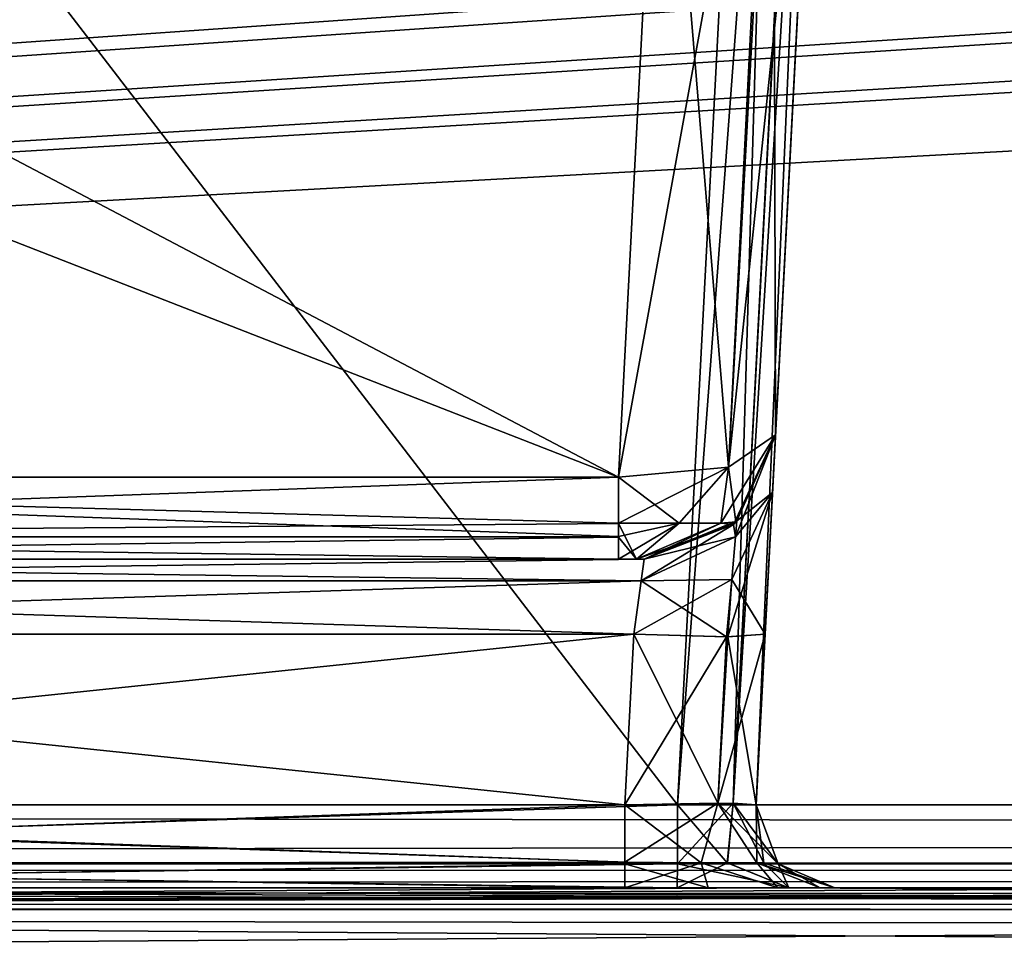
# Model space of a CAD drawing. Header units: inches. Extents: x -9.7 to 9.7, y -2.4 to 4.3.
# Tile 304 of 656: x -4.406 to -4.031, y -1.624 to -1.275. Entities that reach past the tile are written whole.
import ezdxf

# ---------------------------------------------------------------- set-up
doc = ezdxf.new("R2010")
doc.units = ezdxf.units.IN
doc.header["$LTSCALE"] = 101.851852
doc.header["$MEASUREMENT"] = 0
for name, color, linetype in [('1574', 7, 'CONTINUOUS'), ('1575', 7, 'CONTINUOUS'), ('1576', 7, 'CONTINUOUS'), ('1577', 7, 'CONTINUOUS'), ('1583', 7, 'CONTINUOUS'), ('1584', 7, 'CONTINUOUS'), ('1585', 7, 'CONTINUOUS'), ('166', 7, 'CONTINUOUS'), ('175', 7, 'CONTINUOUS'), ('1832', 7, 'CONTINUOUS'), ('1833', 7, 'CONTINUOUS'), ('1834', 7, 'CONTINUOUS'), ('1835', 7, 'CONTINUOUS'), ('1839', 7, 'CONTINUOUS'), ('1840', 7, 'CONTINUOUS'), ('200', 7, 'CONTINUOUS'), ('230', 7, 'CONTINUOUS'), ('231', 7, 'CONTINUOUS'), ('3858', 7, 'CONTINUOUS'), ('3863', 7, 'CONTINUOUS'), ('467', 7, 'CONTINUOUS'), ('5727', 7, 'CONTINUOUS'), ('7050', 7, 'CONTINUOUS'), ('7051', 7, 'CONTINUOUS'), ('7052', 7, 'CONTINUOUS'), ('7055', 7, 'CONTINUOUS'), ('7056', 7, 'CONTINUOUS'), ('7057', 7, 'CONTINUOUS'), ('7058', 7, 'CONTINUOUS'), ('7059', 7, 'CONTINUOUS'), ('7061', 7, 'CONTINUOUS'), ('7064', 7, 'CONTINUOUS'), ('7336', 7, 'CONTINUOUS'), ('7427', 7, 'CONTINUOUS'), ('7432', 7, 'CONTINUOUS'), ('7433', 7, 'CONTINUOUS'), ('7434', 7, 'CONTINUOUS'), ('7437', 7, 'CONTINUOUS'), ('7438', 7, 'CONTINUOUS'), ('8196', 7, 'CONTINUOUS'), ('8197', 7, 'CONTINUOUS'), ('8198', 7, 'CONTINUOUS'), ('8199', 7, 'CONTINUOUS'), ('8200', 7, 'CONTINUOUS'), ('8203', 7, 'CONTINUOUS'), ('8204', 7, 'CONTINUOUS'), ('8205', 7, 'CONTINUOUS'), ('8370', 7, 'CONTINUOUS'), ('8384', 7, 'CONTINUOUS'), ('9479', 7, 'CONTINUOUS')]:
    doc.layers.add(name, color=color, linetype=linetype)

msp = doc.modelspace()

# ---------------------------------------------------------------- linework, layer by layer
at = {"layer": '1574', "linetype": 'Continuous'}
for points in [[(-4.12536, -1.57343, 4.39629), (-4.0615, -0.355, 2.83901), (-4.09881, -1.06699, 3.71209), (-4.12536, -1.57343, 4.39629)], [(-4.0615, -0.355, 2.83901), (-4.12536, -1.57343, 4.39629), (-4.07634, -0.6382, 4.4453), (-4.0615, -0.355, 2.83901)], [(-4.11913, -1.45461, 4.17158), (-4.12536, -1.57343, 4.39629), (-4.09881, -1.06699, 3.71209), (-4.11913, -1.45461, 4.17158)], [(-4.11798, -1.43262, 4.11652), (-4.11913, -1.45461, 4.17158), (-4.09881, -1.06699, 3.71209), (-4.11798, -1.43262, 4.11652)], [(-4.10143, -1.11695, 3.75259), (-4.11798, -1.43262, 4.11652), (-4.09881, -1.06699, 3.71209), (-4.10143, -1.11695, 3.75259)], [(-4.11798, -1.43262, 3.88012), (-4.11798, -1.43262, 4.11652), (-4.10143, -1.11695, 3.75259), (-4.11798, -1.43262, 3.88012)], [(-4.12195, -1.50847, 4.19638), (-4.12536, -1.57343, 4.39629), (-4.11913, -1.45461, 4.17158), (-4.12195, -1.50847, 4.19638)], [(-4.12536, -1.57343, 4.19979), (-4.12536, -1.57343, 4.39629), (-4.12195, -1.50847, 4.19638), (-4.12536, -1.57343, 4.19979)]]:
    msp.add_3dface(points, dxfattribs=at)
at = {"layer": '1575', "linetype": 'Continuous'}
for points in [[(-4.12536, -1.57343, 4.39629), (-4.12536, -1.57343, 4.19979), (-4.11697, -1.59584, 4.19979), (-4.12536, -1.57343, 4.39629)], [(-4.12536, -1.57343, 4.39629), (-4.11697, -1.59584, 4.19979), (-4.11693, -1.59589, 4.39629), (-4.12536, -1.57343, 4.39629)], [(-4.11697, -1.59584, 4.19979), (-4.0954, -1.605, 4.19979), (-4.11693, -1.59589, 4.39629), (-4.11697, -1.59584, 4.19979)], [(-4.0954, -1.605, 4.19979), (-4.0954, -1.605, 4.39628), (-4.11693, -1.59589, 4.39629), (-4.0954, -1.605, 4.19979)]]:
    msp.add_3dface(points, dxfattribs=at)
at = {"layer": '1576', "linetype": 'Continuous'}
for points in [[(-4.17529, -1.57343, 4.14986), (-4.1463, -1.59547, 4.14958), (-4.13996, -1.57278, 4.16442), (-4.17529, -1.57343, 4.14986)], [(-4.17529, -1.59589, 4.14143), (-4.1463, -1.59547, 4.14958), (-4.17529, -1.57343, 4.14986), (-4.17529, -1.59589, 4.14143)], [(-4.1463, -1.59547, 4.14958), (-4.12509, -1.59547, 4.17079), (-4.13996, -1.57278, 4.16442), (-4.1463, -1.59547, 4.14958)], [(-4.11697, -1.59584, 4.19979), (-4.12536, -1.57343, 4.19979), (-4.13996, -1.57278, 4.16442), (-4.11697, -1.59584, 4.19979)], [(-4.12509, -1.59547, 4.17079), (-4.11697, -1.59584, 4.19979), (-4.13996, -1.57278, 4.16442), (-4.12509, -1.59547, 4.17079)], [(-4.1753, -1.605, 4.1199), (-4.14366, -1.605, 4.12642), (-4.17529, -1.59589, 4.14143), (-4.1753, -1.605, 4.1199)], [(-4.17529, -1.59589, 4.14143), (-4.14366, -1.605, 4.12642), (-4.1463, -1.59547, 4.14958), (-4.17529, -1.59589, 4.14143)], [(-4.14366, -1.605, 4.12642), (-4.11715, -1.605, 4.14496), (-4.1463, -1.59547, 4.14958), (-4.14366, -1.605, 4.12642)], [(-4.1463, -1.59547, 4.14958), (-4.11715, -1.605, 4.14496), (-4.12509, -1.59547, 4.17079), (-4.1463, -1.59547, 4.14958)], [(-4.11715, -1.605, 4.14496), (-4.10103, -1.605, 4.17032), (-4.12509, -1.59547, 4.17079), (-4.11715, -1.605, 4.14496)], [(-4.10103, -1.605, 4.17032), (-4.0954, -1.605, 4.19979), (-4.12509, -1.59547, 4.17079), (-4.10103, -1.605, 4.17032)], [(-4.0954, -1.605, 4.19979), (-4.11697, -1.59584, 4.19979), (-4.12509, -1.59547, 4.17079), (-4.0954, -1.605, 4.19979)]]:
    msp.add_3dface(points, dxfattribs=at)
at = {"layer": '1577', "linetype": 'Continuous'}
for points in [[(-4.85752, -1.605, 4.14496), (-4.11715, -1.605, 4.14496), (-4.82867, -1.605, 4.12635), (-4.85752, -1.605, 4.14496)], [(-4.11715, -1.605, 4.14496), (-4.7952, -1.605, 4.1199), (-4.82867, -1.605, 4.12635), (-4.11715, -1.605, 4.14496)], [(-4.11715, -1.605, 4.14496), (-4.1753, -1.605, 4.1199), (-4.7952, -1.605, 4.1199), (-4.11715, -1.605, 4.14496)], [(-4.11715, -1.605, 4.14496), (-4.14366, -1.605, 4.12642), (-4.1753, -1.605, 4.1199), (-4.11715, -1.605, 4.14496)]]:
    msp.add_3dface(points, dxfattribs=at)
at = {"layer": '1583', "linetype": 'Continuous'}
for points in [[(-4.82519, -1.59589, 4.43467), (-4.82519, -1.57343, 4.42625), (-4.15531, -1.59584, 4.43463), (-4.82519, -1.59589, 4.43467)], [(-4.15531, -1.59584, 4.43463), (-4.82519, -1.57343, 4.42625), (-4.15531, -1.57343, 4.42625), (-4.15531, -1.59584, 4.43463)], [(-4.15533, -1.605, 4.45621), (-4.82519, -1.59589, 4.43467), (-4.15531, -1.59584, 4.43463), (-4.15533, -1.605, 4.45621)], [(-4.15533, -1.605, 4.45621), (-4.82517, -1.605, 4.45621), (-4.82519, -1.59589, 4.43467), (-4.15533, -1.605, 4.45621)]]:
    msp.add_3dface(points, dxfattribs=at)
at = {"layer": '1584', "linetype": 'Continuous'}
for points in [[(-4.1363, -1.59547, 4.42919), (-4.15531, -1.59584, 4.43463), (-4.13407, -1.57279, 4.41749), (-4.1363, -1.59547, 4.42919)], [(-4.15531, -1.59584, 4.43463), (-4.15531, -1.57343, 4.42625), (-4.13407, -1.57279, 4.41749), (-4.15531, -1.59584, 4.43463)], [(-4.12241, -1.59547, 4.41529), (-4.1363, -1.59547, 4.42919), (-4.13407, -1.57279, 4.41749), (-4.12241, -1.59547, 4.41529)], [(-4.12536, -1.57343, 4.39629), (-4.12241, -1.59547, 4.41529), (-4.13407, -1.57279, 4.41749), (-4.12536, -1.57343, 4.39629)], [(-4.12536, -1.57343, 4.39629), (-4.11693, -1.59589, 4.39629), (-4.12241, -1.59547, 4.41529), (-4.12536, -1.57343, 4.39629)], [(-4.11295, -1.605, 4.43868), (-4.15533, -1.605, 4.45621), (-4.1363, -1.59547, 4.42919), (-4.11295, -1.605, 4.43868)], [(-4.15533, -1.605, 4.45621), (-4.15531, -1.59584, 4.43463), (-4.1363, -1.59547, 4.42919), (-4.15533, -1.605, 4.45621)], [(-4.11295, -1.605, 4.43868), (-4.1363, -1.59547, 4.42919), (-4.12241, -1.59547, 4.41529), (-4.11295, -1.605, 4.43868)], [(-4.11693, -1.59589, 4.39629), (-4.11295, -1.605, 4.43868), (-4.12241, -1.59547, 4.41529), (-4.11693, -1.59589, 4.39629)], [(-4.0954, -1.605, 4.39628), (-4.11295, -1.605, 4.43868), (-4.11693, -1.59589, 4.39629), (-4.0954, -1.605, 4.39628)]]:
    msp.add_3dface(points, dxfattribs=at)
at = {"layer": '1585', "linetype": 'Continuous'}
for points in [[(-4.08517, -0.63882, 4.46648), (-4.15531, -1.57343, 4.42625), (-4.1063, -0.63817, 4.47526), (-4.08517, -0.63882, 4.46648)], [(-4.13407, -1.57279, 4.41749), (-4.15531, -1.57343, 4.42625), (-4.08517, -0.63882, 4.46648), (-4.13407, -1.57279, 4.41749)], [(-4.07634, -0.6382, 4.4453), (-4.12536, -1.57343, 4.39629), (-4.13407, -1.57279, 4.41749), (-4.07634, -0.6382, 4.4453)], [(-4.07634, -0.6382, 4.4453), (-4.13407, -1.57279, 4.41749), (-4.08517, -0.63882, 4.46648), (-4.07634, -0.6382, 4.4453)]]:
    msp.add_3dface(points, dxfattribs=at)
at = {"layer": '166', "linetype": 'Continuous'}
for points in [[(8.075, -1.605, 4.09849), (-8.075, -1.605, 4.09849), (8.075, -1.605, -4.09849), (8.075, -1.605, 4.09849)], [(8.075, -1.605, -4.09849), (-8.075, -1.605, 4.09849), (-8.075, -1.605, -4.09849), (8.075, -1.605, -4.09849)]]:
    msp.add_3dface(points, dxfattribs=at)
at = {"layer": '175', "linetype": 'Continuous'}
for points in [[(8.57824, -1.605, 4.59779), (-8.57822, -1.605, 4.59779), (5.96565, -1.605, 4.58254), (8.57824, -1.605, 4.59779)], [(5.96565, -1.605, 4.58254), (-8.57822, -1.605, 4.59779), (1.96565, -1.605, 4.58254), (5.96565, -1.605, 4.58254)], [(1.96565, -1.605, 4.58254), (-8.57822, -1.605, 4.59779), (-1.98604, -1.605, 4.58467), (1.96565, -1.605, 4.58254)], [(-1.98604, -1.605, 4.58467), (-8.57822, -1.605, 4.59779), (-5.98604, -1.605, 4.58467), (-1.98604, -1.605, 4.58467)], [(-8.57821, -1.605, -4.59779), (8.57824, -1.605, -4.59779), (-5.96565, -1.605, -4.58254), (-8.57821, -1.605, -4.59779)], [(-2.09812, -1.605, 4.5635), (-1.98604, -1.605, 4.58467), (-5.98604, -1.605, 4.58467), (-2.09812, -1.605, 4.5635)], [(-2.18687, -1.605, 4.49132), (-2.09812, -1.605, 4.5635), (-5.98604, -1.605, 4.58467), (-2.18687, -1.605, 4.49132)], [(-2.31452, -1.605, 4.45621), (-2.18687, -1.605, 4.49132), (-5.98604, -1.605, 4.58467), (-2.31452, -1.605, 4.45621)], [(-2.82517, -1.605, 4.45621), (-2.31452, -1.605, 4.45621), (-5.98604, -1.605, 4.58467), (-2.82517, -1.605, 4.45621)], [(-3.17483, -1.605, 4.45621), (-2.82517, -1.605, 4.45621), (-5.98604, -1.605, 4.58467), (-3.17483, -1.605, 4.45621)], [(-3.84467, -1.605, 4.45621), (-3.17483, -1.605, 4.45621), (-5.98604, -1.605, 4.58467), (-3.84467, -1.605, 4.45621)], [(-3.88708, -1.605, 4.43865), (-3.84467, -1.605, 4.45621), (-5.98604, -1.605, 4.58467), (-3.88708, -1.605, 4.43865)], [(-4.15533, -1.605, 4.45621), (-3.88708, -1.605, 4.43865), (-5.98604, -1.605, 4.58467), (-4.15533, -1.605, 4.45621)], [(-4.82517, -1.605, 4.45621), (-4.15533, -1.605, 4.45621), (-5.98604, -1.605, 4.58467), (-4.82517, -1.605, 4.45621)], [(-5.96565, -1.605, -4.58254), (8.57824, -1.605, -4.59779), (-1.96565, -1.605, -4.58254), (-5.96565, -1.605, -4.58254)], [(-5.86027, -1.605, -4.53864), (-5.96565, -1.605, -4.58254), (-1.96565, -1.605, -4.58254), (-5.86027, -1.605, -4.53864)], [(-5.68548, -1.605, -4.45621), (-5.86027, -1.605, -4.53864), (-1.96565, -1.605, -4.58254), (-5.68548, -1.605, -4.45621)], [(-5.17483, -1.605, -4.45621), (-5.68548, -1.605, -4.45621), (-1.96565, -1.605, -4.58254), (-5.17483, -1.605, -4.45621)], [(-4.82517, -1.605, -4.45621), (-5.17483, -1.605, -4.45621), (-1.96565, -1.605, -4.58254), (-4.82517, -1.605, -4.45621)], [(-4.15533, -1.605, -4.45621), (-4.82517, -1.605, -4.45621), (-1.96565, -1.605, -4.58254), (-4.15533, -1.605, -4.45621)], [(-4.11292, -1.605, -4.43865), (-4.15533, -1.605, -4.45621), (-1.96565, -1.605, -4.58254), (-4.11292, -1.605, -4.43865)], [(-3.9046, -1.605, 4.39627), (-3.88708, -1.605, 4.43865), (-4.15533, -1.605, 4.45621), (-3.9046, -1.605, 4.39627)], [(-4.11295, -1.605, 4.43868), (-3.9046, -1.605, 4.39627), (-4.15533, -1.605, 4.45621), (-4.11295, -1.605, 4.43868)], [(-4.11715, -1.605, -4.14496), (-4.10103, -1.605, -4.17031), (-3.9046, -1.605, -4.39628), (-4.11715, -1.605, -4.14496)], [(-3.88285, -1.605, -4.14496), (-4.11715, -1.605, -4.14496), (-3.89897, -1.605, -4.17032), (-3.88285, -1.605, -4.14496)], [(-3.89897, -1.605, -4.17032), (-4.11715, -1.605, -4.14496), (-3.9046, -1.605, -4.19979), (-3.89897, -1.605, -4.17032)], [(-3.9046, -1.605, -4.19979), (-4.11715, -1.605, -4.14496), (-3.9046, -1.605, -4.39628), (-3.9046, -1.605, -4.19979)], [(-4.11715, -1.605, 4.14496), (-3.88285, -1.605, 4.14496), (-4.10103, -1.605, 4.17032), (-4.11715, -1.605, 4.14496)], [(-3.9046, -1.605, 4.1998), (-3.9046, -1.605, 4.39627), (-4.11295, -1.605, 4.43868), (-3.9046, -1.605, 4.1998)], [(-4.0954, -1.605, 4.39628), (-3.9046, -1.605, 4.1998), (-4.11295, -1.605, 4.43868), (-4.0954, -1.605, 4.39628)], [(-4.0954, -1.605, -4.39627), (-4.11292, -1.605, -4.43865), (-3.84467, -1.605, -4.45621), (-4.0954, -1.605, -4.39627)], [(-3.84467, -1.605, -4.45621), (-4.11292, -1.605, -4.43865), (-1.96565, -1.605, -4.58254), (-3.84467, -1.605, -4.45621)], [(-4.10103, -1.605, -4.17031), (-4.0954, -1.605, -4.1998), (-3.9046, -1.605, -4.39628), (-4.10103, -1.605, -4.17031)], [(-4.10103, -1.605, 4.17032), (-3.88285, -1.605, 4.14496), (-4.0954, -1.605, 4.19979), (-4.10103, -1.605, 4.17032)], [(-4.0954, -1.605, -4.1998), (-4.0954, -1.605, -4.39627), (-3.88705, -1.605, -4.43868), (-4.0954, -1.605, -4.1998)], [(-3.88705, -1.605, -4.43868), (-4.0954, -1.605, -4.39627), (-3.84467, -1.605, -4.45621), (-3.88705, -1.605, -4.43868)], [(-3.9046, -1.605, -4.39628), (-4.0954, -1.605, -4.1998), (-3.88705, -1.605, -4.43868), (-3.9046, -1.605, -4.39628)], [(-3.89897, -1.605, 4.17031), (-3.9046, -1.605, 4.1998), (-4.0954, -1.605, 4.39628), (-3.89897, -1.605, 4.17031)], [(-3.88285, -1.605, 4.14496), (-3.89897, -1.605, 4.17031), (-4.0954, -1.605, 4.39628), (-3.88285, -1.605, 4.14496)], [(-4.0954, -1.605, 4.19979), (-3.88285, -1.605, 4.14496), (-4.0954, -1.605, 4.39628), (-4.0954, -1.605, 4.19979)]]:
    msp.add_3dface(points, dxfattribs=at)
at = {"layer": '1832', "linetype": 'Continuous'}
for points in [[(-4.12536, -1.57343, -4.19979), (-4.12195, -1.50846, -4.19638), (-4.0615, -0.355, -4.51799), (-4.12536, -1.57343, -4.19979)], [(-4.07634, -0.6382, -4.4453), (-4.12536, -1.57343, -4.19979), (-4.0615, -0.355, -4.51799), (-4.07634, -0.6382, -4.4453)], [(-4.0615, -0.355, -4.51799), (-4.12195, -1.50846, -4.19638), (-4.11913, -1.45461, -4.17158), (-4.0615, -0.355, -4.51799)], [(-4.11798, -1.43262, -4.11652), (-4.0615, -0.355, -4.51799), (-4.11913, -1.45461, -4.17158), (-4.11798, -1.43262, -4.11652)], [(-4.10143, -1.11695, -3.75259), (-4.0615, -0.355, -4.51799), (-4.11798, -1.43262, -3.88012), (-4.10143, -1.11695, -3.75259)], [(-4.11798, -1.43262, -3.88012), (-4.0615, -0.355, -4.51799), (-4.11798, -1.43262, -4.11652), (-4.11798, -1.43262, -3.88012)], [(-4.12536, -1.57343, -4.39629), (-4.12536, -1.57343, -4.19979), (-4.07634, -0.6382, -4.4453), (-4.12536, -1.57343, -4.39629)]]:
    msp.add_3dface(points, dxfattribs=at)
at = {"layer": '1833', "linetype": 'Continuous'}
for points in [[(-4.17188, -1.50843, -4.14645), (-4.13666, -1.50951, -4.16109), (-4.17529, -1.57343, -4.14986), (-4.17188, -1.50843, -4.14645)], [(-4.17529, -1.57343, -4.14986), (-4.13666, -1.50951, -4.16109), (-4.13992, -1.57278, -4.16446), (-4.17529, -1.57343, -4.14986)], [(-4.12195, -1.50846, -4.19638), (-4.12536, -1.57343, -4.19979), (-4.13992, -1.57278, -4.16446), (-4.12195, -1.50846, -4.19638)], [(-4.13666, -1.50951, -4.16109), (-4.12195, -1.50846, -4.19638), (-4.13992, -1.57278, -4.16446), (-4.13666, -1.50951, -4.16109)]]:
    msp.add_3dface(points, dxfattribs=at)
at = {"layer": '1834', "linetype": 'Continuous'}
for points in [[(-4.11798, -1.43262, -4.11652), (-4.11913, -1.45461, -4.17158), (-4.13263, -1.46543, -4.11649), (-4.11798, -1.43262, -4.11652)], [(-4.11913, -1.45461, -4.17158), (-4.12195, -1.50846, -4.19638), (-4.13461, -1.48772, -4.15515), (-4.11913, -1.45461, -4.17158)], [(-4.11913, -1.45461, -4.17158), (-4.13461, -1.48772, -4.15515), (-4.13314, -1.47145, -4.13892), (-4.11913, -1.45461, -4.17158)], [(-4.11913, -1.45461, -4.17158), (-4.13314, -1.47145, -4.13892), (-4.13263, -1.46543, -4.11649), (-4.11913, -1.45461, -4.17158)], [(-4.13263, -1.46543, -4.11649), (-4.13314, -1.47145, -4.13892), (-4.16791, -1.48, -4.11649), (-4.13263, -1.46543, -4.11649)], [(-4.13314, -1.47145, -4.13892), (-4.13461, -1.48772, -4.15515), (-4.16906, -1.48821, -4.13711), (-4.13314, -1.47145, -4.13892)], [(-4.16791, -1.48, -4.11649), (-4.13314, -1.47145, -4.13892), (-4.16906, -1.48821, -4.13711), (-4.16791, -1.48, -4.11649)], [(-4.13666, -1.50951, -4.16109), (-4.17188, -1.50843, -4.14645), (-4.16906, -1.48821, -4.13711), (-4.13666, -1.50951, -4.16109)], [(-4.13461, -1.48772, -4.15515), (-4.13666, -1.50951, -4.16109), (-4.16906, -1.48821, -4.13711), (-4.13461, -1.48772, -4.15515)], [(-4.12195, -1.50846, -4.19638), (-4.13666, -1.50951, -4.16109), (-4.13461, -1.48772, -4.15515), (-4.12195, -1.50846, -4.19638)]]:
    msp.add_3dface(points, dxfattribs=at)
at = {"layer": '1835', "linetype": 'Continuous'}
for points in [[(-4.16791, -1.48, -4.11649), (-4.16906, -1.48821, -4.13711), (-4.8031, -1.48, -4.11649), (-4.16791, -1.48, -4.11649)], [(-4.8031, -1.48, -4.11649), (-4.16906, -1.48821, -4.13711), (-4.80181, -1.4882, -4.1371), (-4.8031, -1.48, -4.11649)], [(-4.16906, -1.48821, -4.13711), (-4.17188, -1.50843, -4.14645), (-4.80181, -1.4882, -4.1371), (-4.16906, -1.48821, -4.13711)], [(-4.80181, -1.4882, -4.1371), (-4.17188, -1.50843, -4.14645), (-4.79863, -1.50843, -4.14645), (-4.80181, -1.4882, -4.1371)]]:
    msp.add_3dface(points, dxfattribs=at)
at = {"layer": '1839', "linetype": 'Continuous'}
for points in [[(-4.11715, -1.605, -4.14496), (-4.85755, -1.605, -4.14497), (-4.14365, -1.605, -4.12643), (-4.11715, -1.605, -4.14496)], [(-4.85755, -1.605, -4.14497), (-4.79517, -1.605, -4.1199), (-4.1753, -1.605, -4.1199), (-4.85755, -1.605, -4.14497)], [(-4.14365, -1.605, -4.12643), (-4.85755, -1.605, -4.14497), (-4.1753, -1.605, -4.1199), (-4.14365, -1.605, -4.12643)]]:
    msp.add_3dface(points, dxfattribs=at)
at = {"layer": '1840', "linetype": 'Continuous'}
for points in [[(-5.58789, -1.605, -4.14496), (-5.14248, -1.605, -4.14496), (-2.5761, -1.61322, -4.1656), (-5.58789, -1.605, -4.14496)], [(-5.58789, -1.61326, -4.16563), (-5.58789, -1.605, -4.14496), (-2.5761, -1.61322, -4.1656), (-5.58789, -1.61326, -4.16563)], [(-5.14248, -1.605, -4.14496), (-4.85755, -1.605, -4.14497), (-2.5761, -1.61322, -4.1656), (-5.14248, -1.605, -4.14496)], [(-4.85755, -1.605, -4.14497), (-4.11715, -1.605, -4.14496), (-2.5761, -1.61322, -4.1656), (-4.85755, -1.605, -4.14497)], [(-4.11715, -1.605, -4.14496), (-3.88285, -1.605, -4.14496), (-2.5761, -1.61322, -4.1656), (-4.11715, -1.605, -4.14496)], [(-2.5761, -1.63343, -4.17492), (-5.58789, -1.61326, -4.16563), (-2.5761, -1.61322, -4.1656), (-2.5761, -1.63343, -4.17492)], [(-5.58789, -1.63343, -4.17492), (-5.58789, -1.61326, -4.16563), (-2.5761, -1.63343, -4.17492), (-5.58789, -1.63343, -4.17492)]]:
    msp.add_3dface(points, dxfattribs=at)
at = {"layer": '200', "linetype": 'Continuous'}
for points in [[(8.57837, -1.59603, 4.61919), (8.57837, -1.57343, 4.62775), (-8.57837, -1.59542, 4.61977), (8.57837, -1.59603, 4.61919)], [(-8.57837, -1.59542, 4.61977), (8.57837, -1.57343, 4.62775), (-8.57837, -1.57343, 4.62775), (-8.57837, -1.59542, 4.61977)], [(-8.57822, -1.605, 4.59779), (8.57837, -1.59603, 4.61919), (-8.57837, -1.59542, 4.61977), (-8.57822, -1.605, 4.59779)], [(-8.57822, -1.605, 4.59779), (8.57824, -1.605, 4.59779), (8.57837, -1.59603, 4.61919), (-8.57822, -1.605, 4.59779)]]:
    msp.add_3dface(points, dxfattribs=at)
at = {"layer": '230', "linetype": 'Continuous'}
for points in [[(-8.57837, -1.59603, -4.61919), (-8.57837, -1.57343, -4.62775), (8.57837, -1.59542, -4.61977), (-8.57837, -1.59603, -4.61919)], [(8.57837, -1.59542, -4.61977), (-8.57837, -1.57343, -4.62775), (8.57837, -1.57343, -4.62775), (8.57837, -1.59542, -4.61977)], [(8.57824, -1.605, -4.59779), (-8.57837, -1.59603, -4.61919), (8.57837, -1.59542, -4.61977), (8.57824, -1.605, -4.59779)], [(8.57824, -1.605, -4.59779), (-8.57821, -1.605, -4.59779), (-8.57837, -1.59603, -4.61919), (8.57824, -1.605, -4.59779)]]:
    msp.add_3dface(points, dxfattribs=at)
at = {"layer": '231', "linetype": 'Continuous'}
for points in [[(-1.89693, -0.63817, -4.57874), (-8.57837, -1.57343, -4.62775), (-1.93722, -0.62134, -4.57786), (-1.89693, -0.63817, -4.57874)], [(-1.93722, -0.62134, -4.57786), (-8.57837, -1.57343, -4.62775), (-2.10307, -0.63817, -4.57874), (-1.93722, -0.62134, -4.57786)], [(-2.87743, -0.63817, -4.57874), (-8.57837, -1.57343, -4.62775), (-2.91772, -0.62134, -4.57786), (-2.87743, -0.63817, -4.57874)], [(-2.91772, -0.62134, -4.57786), (-8.57837, -1.57343, -4.62775), (-3.12257, -0.63817, -4.57874), (-2.91772, -0.62134, -4.57786)], [(-3.89693, -0.63817, -4.57874), (-8.57837, -1.57343, -4.62775), (-3.93717, -0.62139, -4.57786), (-3.89693, -0.63817, -4.57874)], [(-3.93717, -0.62139, -4.57786), (-8.57837, -1.57343, -4.62775), (-4.10307, -0.63817, -4.57874), (-3.93717, -0.62139, -4.57786)], [(8.57837, -1.57343, -4.62775), (-8.57837, -1.57343, -4.62775), (8.52935, -0.63817, -4.57874), (8.57837, -1.57343, -4.62775)], [(5.89693, -0.63817, -4.57874), (-8.57837, -1.57343, -4.62775), (5.12257, -0.63817, -4.57874), (5.89693, -0.63817, -4.57874)], [(-8.57837, -1.57343, -4.62775), (5.89693, -0.63817, -4.57874), (6.10307, -0.63817, -4.57874), (-8.57837, -1.57343, -4.62775)], [(5.12257, -0.63817, -4.57874), (-8.57837, -1.57343, -4.62775), (4.87743, -0.63817, -4.57874), (5.12257, -0.63817, -4.57874)], [(4.87743, -0.63817, -4.57874), (-8.57837, -1.57343, -4.62775), (4.10307, -0.63817, -4.57874), (4.87743, -0.63817, -4.57874)], [(4.10307, -0.63817, -4.57874), (-8.57837, -1.57343, -4.62775), (3.89693, -0.63817, -4.57874), (4.10307, -0.63817, -4.57874)], [(3.89693, -0.63817, -4.57874), (-8.57837, -1.57343, -4.62775), (3.12257, -0.63817, -4.57874), (3.89693, -0.63817, -4.57874)], [(3.12257, -0.63817, -4.57874), (-8.57837, -1.57343, -4.62775), (2.87743, -0.63817, -4.57874), (3.12257, -0.63817, -4.57874)], [(2.87743, -0.63817, -4.57874), (-8.57837, -1.57343, -4.62775), (2.10307, -0.63817, -4.57874), (2.87743, -0.63817, -4.57874)], [(2.10307, -0.63817, -4.57874), (-8.57837, -1.57343, -4.62775), (1.89693, -0.63817, -4.57874), (2.10307, -0.63817, -4.57874)], [(1.89693, -0.63817, -4.57874), (-8.57837, -1.57343, -4.62775), (-1.89693, -0.63817, -4.57874), (1.89693, -0.63817, -4.57874)], [(-2.10307, -0.63817, -4.57874), (-8.57837, -1.57343, -4.62775), (-2.87743, -0.63817, -4.57874), (-2.10307, -0.63817, -4.57874)], [(-3.12257, -0.63817, -4.57874), (-8.57837, -1.57343, -4.62775), (-3.89693, -0.63817, -4.57874), (-3.12257, -0.63817, -4.57874)], [(-4.10307, -0.63817, -4.57874), (-8.57837, -1.57343, -4.62775), (-4.87743, -0.63817, -4.57874), (-4.10307, -0.63817, -4.57874)], [(8.52935, -0.63817, -4.57874), (-8.57837, -1.57343, -4.62775), (7.12257, -0.63817, -4.57874), (8.52935, -0.63817, -4.57874)], [(7.12257, -0.63817, -4.57874), (-8.57837, -1.57343, -4.62775), (6.87743, -0.63817, -4.57874), (7.12257, -0.63817, -4.57874)], [(6.87743, -0.63817, -4.57874), (-8.57837, -1.57343, -4.62775), (6.10307, -0.63817, -4.57874), (6.87743, -0.63817, -4.57874)]]:
    msp.add_3dface(points, dxfattribs=at)
at = {"layer": '3858', "linetype": 'Continuous'}
for points in [[(-8.075, -1.605, 4.09849), (8.075, -1.605, 4.09849), (8.075, -1.61324, 4.07784), (-8.075, -1.605, 4.09849)], [(-8.075, -1.605, 4.09849), (8.075, -1.61324, 4.07784), (-8.075, -1.61324, 4.07784), (-8.075, -1.605, 4.09849)], [(8.075, -1.63343, 4.06853), (-8.075, -1.63343, 4.06853), (-8.075, -1.61324, 4.07784), (8.075, -1.63343, 4.06853)], [(8.075, -1.61324, 4.07784), (8.075, -1.63343, 4.06853), (-8.075, -1.61324, 4.07784), (8.075, -1.61324, 4.07784)]]:
    msp.add_3dface(points, dxfattribs=at)
at = {"layer": '3863', "linetype": 'Continuous'}
for points in [[(8.075, -1.605, -4.09849), (-8.075, -1.605, -4.09849), (-8.075, -1.61324, -4.07784), (8.075, -1.605, -4.09849)], [(8.075, -1.61324, -4.07784), (8.075, -1.605, -4.09849), (-8.075, -1.61324, -4.07784), (8.075, -1.61324, -4.07784)], [(-8.075, -1.63343, -4.06853), (8.075, -1.63343, -4.06853), (8.075, -1.61324, -4.07784), (-8.075, -1.63343, -4.06853)], [(-8.075, -1.63343, -4.06853), (8.075, -1.61324, -4.07784), (-8.075, -1.61324, -4.07784), (-8.075, -1.63343, -4.06853)]]:
    msp.add_3dface(points, dxfattribs=at)
at = {"layer": '467', "linetype": 'Continuous'}
for points in [[(-8.57837, -1.57343, 4.62775), (8.57837, -1.57343, 4.62775), (-8.52935, -0.63817, 4.57874), (-8.57837, -1.57343, 4.62775)], [(-8.52935, -0.63817, 4.57874), (8.57837, -1.57343, 4.62775), (-7.12257, -0.63817, 4.57874), (-8.52935, -0.63817, 4.57874)], [(-7.12257, -0.63817, 4.57874), (8.57837, -1.57343, 4.62775), (-6.87743, -0.63817, 4.57874), (-7.12257, -0.63817, 4.57874)], [(-6.87743, -0.63817, 4.57874), (8.57837, -1.57343, 4.62775), (-6.10307, -0.63817, 4.57874), (-6.87743, -0.63817, 4.57874)], [(-6.10307, -0.63817, 4.57874), (8.57837, -1.57343, 4.62775), (-5.89693, -0.63817, 4.57874), (-6.10307, -0.63817, 4.57874)], [(-5.89693, -0.63817, 4.57874), (8.57837, -1.57343, 4.62775), (-5.12257, -0.63817, 4.57874), (-5.89693, -0.63817, 4.57874)], [(-5.12257, -0.63817, 4.57874), (8.57837, -1.57343, 4.62775), (-4.87743, -0.63817, 4.57874), (-5.12257, -0.63817, 4.57874)], [(-4.87743, -0.63817, 4.57874), (8.57837, -1.57343, 4.62775), (-4.10307, -0.63817, 4.57874), (-4.87743, -0.63817, 4.57874)], [(8.57837, -1.57343, 4.62775), (-3.89693, -0.63817, 4.57874), (-4.10307, -0.63817, 4.57874), (8.57837, -1.57343, 4.62775)]]:
    msp.add_3dface(points, dxfattribs=at)
at = {"layer": '5727', "linetype": 'Continuous'}
for points in [[(-2.85752, -1.605, 4.14496), (-3.14248, -1.605, 4.14496), (-5.58789, -1.61295, 4.1653), (-2.85752, -1.605, 4.14496)], [(-2.85752, -1.605, 4.14496), (-5.58789, -1.61295, 4.1653), (-2.57611, -1.605, 4.14496), (-2.85752, -1.605, 4.14496)], [(-3.14248, -1.605, 4.14496), (-3.88285, -1.605, 4.14496), (-5.58789, -1.61295, 4.1653), (-3.14248, -1.605, 4.14496)], [(-3.88285, -1.605, 4.14496), (-4.11715, -1.605, 4.14496), (-5.58789, -1.61295, 4.1653), (-3.88285, -1.605, 4.14496)], [(-4.11715, -1.605, 4.14496), (-4.85752, -1.605, 4.14496), (-5.58789, -1.61295, 4.1653), (-4.11715, -1.605, 4.14496)], [(-2.57611, -1.605, 4.14496), (-5.58789, -1.61295, 4.1653), (-2.5761, -1.61326, 4.16563), (-2.57611, -1.605, 4.14496)], [(-5.58789, -1.61295, 4.1653), (-5.58789, -1.63343, 4.17492), (-2.5761, -1.61326, 4.16563), (-5.58789, -1.61295, 4.1653)], [(-2.5761, -1.61326, 4.16563), (-5.58789, -1.63343, 4.17492), (-2.5761, -1.63343, 4.17492), (-2.5761, -1.61326, 4.16563)]]:
    msp.add_3dface(points, dxfattribs=at)
at = {"layer": '7050', "linetype": 'Continuous'}
for points in [[(-4.11798, -1.43262, 3.88012), (-4.10143, -1.11695, 3.75259), (-4.11873, -1.13152, 3.71424), (-4.11798, -1.43262, 3.88012)], [(-4.11873, -1.13152, 3.71424), (-4.16135, -1.13627, 3.69695), (-4.13583, -1.44496, 3.84014), (-4.11873, -1.13152, 3.71424)], [(-4.11798, -1.43262, 3.88012), (-4.11873, -1.13152, 3.71424), (-4.13583, -1.44496, 3.84014), (-4.11798, -1.43262, 3.88012)], [(-4.13583, -1.44496, 3.84014), (-4.16135, -1.13627, 3.69695), (-4.17772, -1.44873, 3.82319), (-4.13583, -1.44496, 3.84014)]]:
    msp.add_3dface(points, dxfattribs=at)
at = {"layer": '7051', "linetype": 'Continuous'}
for points in [[(-4.11798, -1.43262, 3.88012), (-4.13583, -1.44496, 3.84014), (-4.13301, -1.46581, 3.88012), (-4.11798, -1.43262, 3.88012)], [(-4.13583, -1.44496, 3.84014), (-4.17772, -1.44873, 3.82319), (-4.15464, -1.46627, 3.84172), (-4.13583, -1.44496, 3.84014)], [(-4.13583, -1.44496, 3.84014), (-4.15464, -1.46627, 3.84172), (-4.13884, -1.46627, 3.85865), (-4.13583, -1.44496, 3.84014)], [(-4.13583, -1.44496, 3.84014), (-4.13884, -1.46627, 3.85865), (-4.13301, -1.46581, 3.88012), (-4.13583, -1.44496, 3.84014)], [(-4.17772, -1.44873, 3.82319), (-4.17772, -1.4664, 3.83527), (-4.15464, -1.46627, 3.84172), (-4.17772, -1.44873, 3.82319)], [(-4.15464, -1.46627, 3.84172), (-4.17772, -1.4664, 3.83527), (-4.1709, -1.48, 3.87251), (-4.15464, -1.46627, 3.84172)], [(-4.17772, -1.4664, 3.83527), (-4.17772, -1.47162, 3.84184), (-4.1709, -1.48, 3.87251), (-4.17772, -1.4664, 3.83527)], [(-4.13884, -1.46627, 3.85865), (-4.15464, -1.46627, 3.84172), (-4.1709, -1.48, 3.87251), (-4.13884, -1.46627, 3.85865)], [(-4.16791, -1.48, 3.88012), (-4.13884, -1.46627, 3.85865), (-4.1709, -1.48, 3.87251), (-4.16791, -1.48, 3.88012)], [(-4.13301, -1.46581, 3.88012), (-4.13884, -1.46627, 3.85865), (-4.16791, -1.48, 3.88012), (-4.13301, -1.46581, 3.88012)], [(-4.17772, -1.47162, 3.84184), (-4.17772, -1.48, 3.86955), (-4.1709, -1.48, 3.87251), (-4.17772, -1.47162, 3.84184)]]:
    msp.add_3dface(points, dxfattribs=at)
at = {"layer": '7052', "linetype": 'Continuous'}
for points in [[(-4.17772, -1.48, 3.86955), (-4.8031, -1.48, 3.86955), (-4.16791, -1.48, 4.11649), (-4.17772, -1.48, 3.86955)], [(-4.16791, -1.48, 4.11649), (-4.8031, -1.48, 3.86955), (-4.8031, -1.48, 4.11649), (-4.16791, -1.48, 4.11649)], [(-4.1709, -1.48, 3.87251), (-4.17772, -1.48, 3.86955), (-4.16791, -1.48, 4.11649), (-4.1709, -1.48, 3.87251)], [(-4.16791, -1.48, 3.88012), (-4.1709, -1.48, 3.87251), (-4.16791, -1.48, 4.11649), (-4.16791, -1.48, 3.88012)]]:
    msp.add_3dface(points, dxfattribs=at)
at = {"layer": '7055', "linetype": 'Continuous'}
for points in [[(-4.16791, -1.48, 4.11649), (-4.8031, -1.48, 4.11649), (-4.80181, -1.4882, 4.1371), (-4.16791, -1.48, 4.11649)], [(-4.16791, -1.48, 4.11649), (-4.80181, -1.4882, 4.1371), (-4.16906, -1.48821, 4.13711), (-4.16791, -1.48, 4.11649)], [(-4.80181, -1.4882, 4.1371), (-4.79863, -1.50843, 4.14645), (-4.16906, -1.48821, 4.13711), (-4.80181, -1.4882, 4.1371)], [(-4.16906, -1.48821, 4.13711), (-4.79863, -1.50843, 4.14645), (-4.17188, -1.50843, 4.14645), (-4.16906, -1.48821, 4.13711)]]:
    msp.add_3dface(points, dxfattribs=at)
at = {"layer": '7056', "linetype": 'Continuous'}
for points in [[(-4.11798, -1.43262, 4.11652), (-4.13398, -1.46673, 4.11649), (-4.13314, -1.47144, 4.1389), (-4.11798, -1.43262, 4.11652)], [(-4.11913, -1.45461, 4.17158), (-4.11798, -1.43262, 4.11652), (-4.13314, -1.47144, 4.1389), (-4.11913, -1.45461, 4.17158)], [(-4.12195, -1.50847, 4.19638), (-4.11913, -1.45461, 4.17158), (-4.1361, -1.50951, 4.16165), (-4.12195, -1.50847, 4.19638)], [(-4.11913, -1.45461, 4.17158), (-4.13461, -1.48771, 4.15514), (-4.1361, -1.50951, 4.16165), (-4.11913, -1.45461, 4.17158)], [(-4.11913, -1.45461, 4.17158), (-4.13314, -1.47144, 4.1389), (-4.13461, -1.48771, 4.15514), (-4.11913, -1.45461, 4.17158)], [(-4.16791, -1.48, 4.11649), (-4.16906, -1.48821, 4.13711), (-4.13398, -1.46673, 4.11649), (-4.16791, -1.48, 4.11649)], [(-4.13398, -1.46673, 4.11649), (-4.16906, -1.48821, 4.13711), (-4.13314, -1.47144, 4.1389), (-4.13398, -1.46673, 4.11649)], [(-4.13314, -1.47144, 4.1389), (-4.16906, -1.48821, 4.13711), (-4.13461, -1.48771, 4.15514), (-4.13314, -1.47144, 4.1389)], [(-4.16906, -1.48821, 4.13711), (-4.17188, -1.50843, 4.14645), (-4.13461, -1.48771, 4.15514), (-4.16906, -1.48821, 4.13711)], [(-4.13461, -1.48771, 4.15514), (-4.17188, -1.50843, 4.14645), (-4.1361, -1.50951, 4.16165), (-4.13461, -1.48771, 4.15514)]]:
    msp.add_3dface(points, dxfattribs=at)
at = {"layer": '7057', "linetype": 'Continuous'}
for points in [[(-4.11798, -1.43262, 4.11652), (-4.13301, -1.46581, 3.88012), (-4.13398, -1.46673, 4.11649), (-4.11798, -1.43262, 4.11652)], [(-4.11798, -1.43262, 4.11652), (-4.11798, -1.43262, 3.88012), (-4.13301, -1.46581, 3.88012), (-4.11798, -1.43262, 4.11652)], [(-4.13301, -1.46581, 3.88012), (-4.16791, -1.48, 3.88012), (-4.13398, -1.46673, 4.11649), (-4.13301, -1.46581, 3.88012)], [(-4.16791, -1.48, 3.88012), (-4.16791, -1.48, 4.11649), (-4.13398, -1.46673, 4.11649), (-4.16791, -1.48, 3.88012)]]:
    msp.add_3dface(points, dxfattribs=at)
at = {"layer": '7058', "linetype": 'Continuous'}
for points in [[(-4.17529, -1.57343, 4.14986), (-4.13996, -1.57278, 4.16442), (-4.17188, -1.50843, 4.14645), (-4.17529, -1.57343, 4.14986)], [(-4.17188, -1.50843, 4.14645), (-4.13996, -1.57278, 4.16442), (-4.1361, -1.50951, 4.16165), (-4.17188, -1.50843, 4.14645)], [(-4.13996, -1.57278, 4.16442), (-4.12536, -1.57343, 4.19979), (-4.1361, -1.50951, 4.16165), (-4.13996, -1.57278, 4.16442)], [(-4.12536, -1.57343, 4.19979), (-4.12195, -1.50847, 4.19638), (-4.1361, -1.50951, 4.16165), (-4.12536, -1.57343, 4.19979)]]:
    msp.add_3dface(points, dxfattribs=at)
at = {"layer": '7059', "linetype": 'Continuous'}
for points in [[(-4.79523, -1.57343, 4.14986), (-4.17529, -1.57343, 4.14986), (-4.79863, -1.50843, 4.14645), (-4.79523, -1.57343, 4.14986)], [(-4.79863, -1.50843, 4.14645), (-4.17529, -1.57343, 4.14986), (-4.17188, -1.50843, 4.14645), (-4.79863, -1.50843, 4.14645)]]:
    msp.add_3dface(points, dxfattribs=at)
at = {"layer": '7061', "linetype": 'Continuous'}
for points in [[(-4.17529, -1.59589, 4.14143), (-4.17529, -1.57343, 4.14986), (-4.79523, -1.59526, 4.14202), (-4.17529, -1.59589, 4.14143)], [(-4.17529, -1.57343, 4.14986), (-4.79523, -1.57343, 4.14986), (-4.79523, -1.59526, 4.14202), (-4.17529, -1.57343, 4.14986)], [(-4.7952, -1.605, 4.1199), (-4.17529, -1.59589, 4.14143), (-4.79523, -1.59526, 4.14202), (-4.7952, -1.605, 4.1199)], [(-4.1753, -1.605, 4.1199), (-4.17529, -1.59589, 4.14143), (-4.7952, -1.605, 4.1199), (-4.1753, -1.605, 4.1199)]]:
    msp.add_3dface(points, dxfattribs=at)
at = {"layer": '7064', "linetype": 'Continuous'}
for points in [[(-4.78924, -1.21007, 3.72676), (-4.17772, -1.44873, 3.82319), (-4.77139, -1.13627, 3.69695), (-4.78924, -1.21007, 3.72676)], [(-4.17772, -1.44873, 3.82319), (-4.16135, -1.13627, 3.69695), (-4.77139, -1.13627, 3.69695), (-4.17772, -1.44873, 3.82319)], [(-4.80278, -1.44873, 3.82319), (-4.17772, -1.44873, 3.82319), (-4.78924, -1.21007, 3.72676), (-4.80278, -1.44873, 3.82319)]]:
    msp.add_3dface(points, dxfattribs=at)
at = {"layer": '7336', "linetype": 'Continuous'}
for points in [[(-4.17772, -1.4664, 3.83527), (-4.17772, -1.44873, 3.82319), (-4.80294, -1.47145, 3.84158), (-4.17772, -1.4664, 3.83527)], [(-4.17772, -1.44873, 3.82319), (-4.80278, -1.44873, 3.82319), (-4.80294, -1.47145, 3.84158), (-4.17772, -1.44873, 3.82319)], [(-4.17772, -1.47162, 3.84184), (-4.17772, -1.4664, 3.83527), (-4.80294, -1.47145, 3.84158), (-4.17772, -1.47162, 3.84184)], [(-4.8031, -1.48, 3.86955), (-4.17772, -1.47162, 3.84184), (-4.80294, -1.47145, 3.84158), (-4.8031, -1.48, 3.86955)], [(-4.17772, -1.48, 3.86955), (-4.17772, -1.47162, 3.84184), (-4.8031, -1.48, 3.86955), (-4.17772, -1.48, 3.86955)]]:
    msp.add_3dface(points, dxfattribs=at)
at = {"layer": '7427', "linetype": 'Continuous'}
for points in [[(-4.80278, -1.44873, -3.82319), (-4.77139, -1.13627, -3.69695), (-4.17772, -1.44873, -3.82319), (-4.80278, -1.44873, -3.82319)], [(-4.17772, -1.44873, -3.82319), (-4.77139, -1.13627, -3.69695), (-4.16135, -1.13627, -3.69695), (-4.17772, -1.44873, -3.82319)]]:
    msp.add_3dface(points, dxfattribs=at)
at = {"layer": '7432', "linetype": 'Continuous'}
for points in [[(-4.10143, -1.11695, -3.75259), (-4.11798, -1.43262, -3.88012), (-4.13582, -1.44495, -3.84015), (-4.10143, -1.11695, -3.75259)], [(-4.12006, -1.13194, -3.71301), (-4.10143, -1.11695, -3.75259), (-4.13582, -1.44495, -3.84015), (-4.12006, -1.13194, -3.71301)], [(-4.17772, -1.44873, -3.82319), (-4.16135, -1.13627, -3.69695), (-4.12006, -1.13194, -3.71301), (-4.17772, -1.44873, -3.82319)], [(-4.17772, -1.44873, -3.82319), (-4.12006, -1.13194, -3.71301), (-4.13582, -1.44495, -3.84015), (-4.17772, -1.44873, -3.82319)]]:
    msp.add_3dface(points, dxfattribs=at)
at = {"layer": '7433', "linetype": 'Continuous'}
for points in [[(-4.13582, -1.44495, -3.84015), (-4.11798, -1.43262, -3.88012), (-4.13883, -1.46627, -3.85865), (-4.13582, -1.44495, -3.84015)], [(-4.11798, -1.43262, -3.88012), (-4.13397, -1.46672, -3.88012), (-4.13883, -1.46627, -3.85865), (-4.11798, -1.43262, -3.88012)], [(-4.17772, -1.44873, -3.82319), (-4.13582, -1.44495, -3.84015), (-4.17772, -1.4663, -3.83516), (-4.17772, -1.44873, -3.82319)], [(-4.13582, -1.44495, -3.84015), (-4.15463, -1.46627, -3.84173), (-4.17772, -1.4663, -3.83516), (-4.13582, -1.44495, -3.84015)], [(-4.13582, -1.44495, -3.84015), (-4.13883, -1.46627, -3.85865), (-4.15463, -1.46627, -3.84173), (-4.13582, -1.44495, -3.84015)], [(-4.17772, -1.4663, -3.83516), (-4.15463, -1.46627, -3.84173), (-4.17772, -1.47127, -3.84133), (-4.17772, -1.4663, -3.83516)], [(-4.17772, -1.47127, -3.84133), (-4.15463, -1.46627, -3.84173), (-4.17772, -1.48, -3.86955), (-4.17772, -1.47127, -3.84133)], [(-4.17772, -1.48, -3.86955), (-4.15463, -1.46627, -3.84173), (-4.17092, -1.48, -3.8725), (-4.17772, -1.48, -3.86955)], [(-4.13883, -1.46627, -3.85865), (-4.13397, -1.46672, -3.88012), (-4.17092, -1.48, -3.8725), (-4.13883, -1.46627, -3.85865)], [(-4.15463, -1.46627, -3.84173), (-4.13883, -1.46627, -3.85865), (-4.17092, -1.48, -3.8725), (-4.15463, -1.46627, -3.84173)], [(-4.13397, -1.46672, -3.88012), (-4.16791, -1.48, -3.88012), (-4.17092, -1.48, -3.8725), (-4.13397, -1.46672, -3.88012)]]:
    msp.add_3dface(points, dxfattribs=at)
at = {"layer": '7434', "linetype": 'Continuous'}
for points in [[(-4.16791, -1.48, -4.11649), (-4.8031, -1.48, -4.11649), (-4.16791, -1.48, -3.88012), (-4.16791, -1.48, -4.11649)], [(-4.16791, -1.48, -3.88012), (-4.8031, -1.48, -4.11649), (-4.17092, -1.48, -3.8725), (-4.16791, -1.48, -3.88012)], [(-4.8031, -1.48, -4.11649), (-4.17772, -1.48, -3.86955), (-4.17092, -1.48, -3.8725), (-4.8031, -1.48, -4.11649)], [(-4.17772, -1.48, -3.86955), (-4.8031, -1.48, -4.11649), (-4.8031, -1.48, -3.86955), (-4.17772, -1.48, -3.86955)]]:
    msp.add_3dface(points, dxfattribs=at)
at = {"layer": '7437', "linetype": 'Continuous'}
for points in [[(-4.80278, -1.44873, -3.82319), (-4.17772, -1.47127, -3.84133), (-4.80294, -1.47145, -3.84159), (-4.80278, -1.44873, -3.82319)], [(-4.80278, -1.44873, -3.82319), (-4.17772, -1.44873, -3.82319), (-4.17772, -1.4663, -3.83516), (-4.80278, -1.44873, -3.82319)], [(-4.80278, -1.44873, -3.82319), (-4.17772, -1.4663, -3.83516), (-4.17772, -1.47127, -3.84133), (-4.80278, -1.44873, -3.82319)], [(-4.17772, -1.48, -3.86955), (-4.8031, -1.48, -3.86955), (-4.80294, -1.47145, -3.84159), (-4.17772, -1.48, -3.86955)], [(-4.17772, -1.47127, -3.84133), (-4.17772, -1.48, -3.86955), (-4.80294, -1.47145, -3.84159), (-4.17772, -1.47127, -3.84133)]]:
    msp.add_3dface(points, dxfattribs=at)
at = {"layer": '7438', "linetype": 'Continuous'}
for points in [[(-4.11798, -1.43262, -3.88012), (-4.13263, -1.46543, -4.11649), (-4.13397, -1.46672, -3.88012), (-4.11798, -1.43262, -3.88012)], [(-4.11798, -1.43262, -3.88012), (-4.11798, -1.43262, -4.11652), (-4.13263, -1.46543, -4.11649), (-4.11798, -1.43262, -3.88012)], [(-4.13263, -1.46543, -4.11649), (-4.16791, -1.48, -4.11649), (-4.13397, -1.46672, -3.88012), (-4.13263, -1.46543, -4.11649)], [(-4.16791, -1.48, -4.11649), (-4.16791, -1.48, -3.88012), (-4.13397, -1.46672, -3.88012), (-4.16791, -1.48, -4.11649)]]:
    msp.add_3dface(points, dxfattribs=at)
at = {"layer": '8196', "linetype": 'Continuous'}
for points in [[(-4.17529, -1.57343, -4.14986), (-4.13992, -1.57278, -4.16446), (-4.17529, -1.59526, -4.14202), (-4.17529, -1.57343, -4.14986)], [(-4.13992, -1.57278, -4.16446), (-4.14629, -1.59547, -4.14959), (-4.17529, -1.59526, -4.14202), (-4.13992, -1.57278, -4.16446)], [(-4.13992, -1.57278, -4.16446), (-4.12508, -1.59547, -4.1708), (-4.14629, -1.59547, -4.14959), (-4.13992, -1.57278, -4.16446)], [(-4.13992, -1.57278, -4.16446), (-4.12536, -1.57343, -4.19979), (-4.12508, -1.59547, -4.1708), (-4.13992, -1.57278, -4.16446)], [(-4.12536, -1.57343, -4.19979), (-4.11693, -1.59589, -4.19979), (-4.12508, -1.59547, -4.1708), (-4.12536, -1.57343, -4.19979)], [(-4.14629, -1.59547, -4.14959), (-4.1753, -1.605, -4.1199), (-4.17529, -1.59526, -4.14202), (-4.14629, -1.59547, -4.14959)], [(-4.14365, -1.605, -4.12643), (-4.1753, -1.605, -4.1199), (-4.14629, -1.59547, -4.14959), (-4.14365, -1.605, -4.12643)], [(-4.11715, -1.605, -4.14496), (-4.14365, -1.605, -4.12643), (-4.14629, -1.59547, -4.14959), (-4.11715, -1.605, -4.14496)], [(-4.12508, -1.59547, -4.1708), (-4.11715, -1.605, -4.14496), (-4.14629, -1.59547, -4.14959), (-4.12508, -1.59547, -4.1708)], [(-4.10103, -1.605, -4.17031), (-4.11715, -1.605, -4.14496), (-4.12508, -1.59547, -4.1708), (-4.10103, -1.605, -4.17031)], [(-4.11693, -1.59589, -4.19979), (-4.10103, -1.605, -4.17031), (-4.12508, -1.59547, -4.1708), (-4.11693, -1.59589, -4.19979)], [(-4.0954, -1.605, -4.1998), (-4.10103, -1.605, -4.17031), (-4.11693, -1.59589, -4.19979), (-4.0954, -1.605, -4.1998)]]:
    msp.add_3dface(points, dxfattribs=at)
at = {"layer": '8197', "linetype": 'Continuous'}
for points in [[(-4.12536, -1.57343, -4.19979), (-4.12536, -1.57343, -4.39629), (-4.11697, -1.59584, -4.39629), (-4.12536, -1.57343, -4.19979)], [(-4.11693, -1.59589, -4.19979), (-4.12536, -1.57343, -4.19979), (-4.11697, -1.59584, -4.39629), (-4.11693, -1.59589, -4.19979)], [(-4.0954, -1.605, -4.39627), (-4.11693, -1.59589, -4.19979), (-4.11697, -1.59584, -4.39629), (-4.0954, -1.605, -4.39627)], [(-4.0954, -1.605, -4.39627), (-4.0954, -1.605, -4.1998), (-4.11693, -1.59589, -4.19979), (-4.0954, -1.605, -4.39627)]]:
    msp.add_3dface(points, dxfattribs=at)
at = {"layer": '8198', "linetype": 'Continuous'}
for points in [[(-4.15531, -1.57343, -4.42625), (-4.13631, -1.59547, -4.42919), (-4.13411, -1.57279, -4.41753), (-4.15531, -1.57343, -4.42625)], [(-4.15531, -1.59589, -4.43467), (-4.13631, -1.59547, -4.42919), (-4.15531, -1.57343, -4.42625), (-4.15531, -1.59589, -4.43467)], [(-4.13631, -1.59547, -4.42919), (-4.12242, -1.59547, -4.4153), (-4.13411, -1.57279, -4.41753), (-4.13631, -1.59547, -4.42919)], [(-4.11697, -1.59584, -4.39629), (-4.12536, -1.57343, -4.39629), (-4.13411, -1.57279, -4.41753), (-4.11697, -1.59584, -4.39629)], [(-4.12242, -1.59547, -4.4153), (-4.11697, -1.59584, -4.39629), (-4.13411, -1.57279, -4.41753), (-4.12242, -1.59547, -4.4153)], [(-4.15533, -1.605, -4.45621), (-4.11292, -1.605, -4.43865), (-4.15531, -1.59589, -4.43467), (-4.15533, -1.605, -4.45621)], [(-4.15531, -1.59589, -4.43467), (-4.11292, -1.605, -4.43865), (-4.13631, -1.59547, -4.42919), (-4.15531, -1.59589, -4.43467)], [(-4.13631, -1.59547, -4.42919), (-4.11292, -1.605, -4.43865), (-4.12242, -1.59547, -4.4153), (-4.13631, -1.59547, -4.42919)], [(-4.11292, -1.605, -4.43865), (-4.0954, -1.605, -4.39627), (-4.12242, -1.59547, -4.4153), (-4.11292, -1.605, -4.43865)], [(-4.0954, -1.605, -4.39627), (-4.11697, -1.59584, -4.39629), (-4.12242, -1.59547, -4.4153), (-4.0954, -1.605, -4.39627)]]:
    msp.add_3dface(points, dxfattribs=at)
at = {"layer": '8199', "linetype": 'Continuous'}
for points in [[(-4.82519, -1.57343, -4.42625), (-4.82519, -1.59526, -4.43408), (-4.15531, -1.57343, -4.42625), (-4.82519, -1.57343, -4.42625)], [(-4.82519, -1.59526, -4.43408), (-4.15531, -1.59589, -4.43467), (-4.15531, -1.57343, -4.42625), (-4.82519, -1.59526, -4.43408)], [(-4.82519, -1.59526, -4.43408), (-4.82517, -1.605, -4.45621), (-4.15531, -1.59589, -4.43467), (-4.82519, -1.59526, -4.43408)], [(-4.82517, -1.605, -4.45621), (-4.15533, -1.605, -4.45621), (-4.15531, -1.59589, -4.43467), (-4.82517, -1.605, -4.45621)]]:
    msp.add_3dface(points, dxfattribs=at)
at = {"layer": '8200', "linetype": 'Continuous'}
for points in [[(-4.8742, -0.63817, -4.47526), (-4.82519, -1.57343, -4.42625), (-4.1063, -0.63817, -4.47526), (-4.8742, -0.63817, -4.47526)], [(-4.82519, -1.57343, -4.42625), (-4.15531, -1.57343, -4.42625), (-4.1063, -0.63817, -4.47526), (-4.82519, -1.57343, -4.42625)]]:
    msp.add_3dface(points, dxfattribs=at)
at = {"layer": '8203', "linetype": 'Continuous'}
for points in [[(-4.15531, -1.57343, -4.42625), (-4.13411, -1.57279, -4.41753), (-4.1063, -0.63817, -4.47526), (-4.15531, -1.57343, -4.42625)], [(-4.1063, -0.63817, -4.47526), (-4.13411, -1.57279, -4.41753), (-4.08481, -0.63882, -4.46612), (-4.1063, -0.63817, -4.47526)], [(-4.13411, -1.57279, -4.41753), (-4.12536, -1.57343, -4.39629), (-4.08481, -0.63882, -4.46612), (-4.13411, -1.57279, -4.41753)], [(-4.12536, -1.57343, -4.39629), (-4.07634, -0.6382, -4.4453), (-4.08481, -0.63882, -4.46612), (-4.12536, -1.57343, -4.39629)]]:
    msp.add_3dface(points, dxfattribs=at)
at = {"layer": '8204', "linetype": 'Continuous'}
for points in [[(-4.79523, -1.57343, -4.14986), (-4.17529, -1.57343, -4.14986), (-4.17529, -1.59526, -4.14202), (-4.79523, -1.57343, -4.14986)], [(-4.79523, -1.59589, -4.14143), (-4.79523, -1.57343, -4.14986), (-4.17529, -1.59526, -4.14202), (-4.79523, -1.59589, -4.14143)], [(-4.1753, -1.605, -4.1199), (-4.79523, -1.59589, -4.14143), (-4.17529, -1.59526, -4.14202), (-4.1753, -1.605, -4.1199)], [(-4.79517, -1.605, -4.1199), (-4.79523, -1.59589, -4.14143), (-4.1753, -1.605, -4.1199), (-4.79517, -1.605, -4.1199)]]:
    msp.add_3dface(points, dxfattribs=at)
at = {"layer": '8205', "linetype": 'Continuous'}
for points in [[(-4.79863, -1.50843, -4.14645), (-4.17188, -1.50843, -4.14645), (-4.79523, -1.57343, -4.14986), (-4.79863, -1.50843, -4.14645)], [(-4.17188, -1.50843, -4.14645), (-4.17529, -1.57343, -4.14986), (-4.79523, -1.57343, -4.14986), (-4.17188, -1.50843, -4.14645)]]:
    msp.add_3dface(points, dxfattribs=at)
at = {"layer": '8370', "linetype": 'Continuous'}
for points in [[(-6.35, -0.43265, 15.47192), (-8.85, -2.20041, 13.70416), (-3.55711, -2.20041, 13.70416), (-6.35, -0.43265, 15.47192)], [(-6.35, -0.43265, 15.47192), (-3.55711, -2.20041, 13.70416), (-3.55711, -0.43265, 15.47192), (-6.35, -0.43265, 15.47192)]]:
    msp.add_3dface(points, dxfattribs=at)
at = {"layer": '8384', "linetype": 'Continuous'}
for points in [[(-8.85, -2.0894, 13.59314), (-6.35, -0.32163, 15.36091), (-3.55711, -0.32163, 15.36091), (-8.85, -2.0894, 13.59314)], [(-8.85, -2.0894, 13.59314), (-3.55711, -0.32163, 15.36091), (-3.55711, -2.0894, 13.59314), (-8.85, -2.0894, 13.59314)]]:
    msp.add_3dface(points, dxfattribs=at)
at = {"layer": '9479', "linetype": 'Continuous'}
for points in [[(-4.82519, -1.57343, 4.42625), (-4.8742, -0.63817, 4.47526), (-4.15531, -1.57343, 4.42625), (-4.82519, -1.57343, 4.42625)], [(-4.15531, -1.57343, 4.42625), (-4.8742, -0.63817, 4.47526), (-4.1063, -0.63817, 4.47526), (-4.15531, -1.57343, 4.42625)]]:
    msp.add_3dface(points, dxfattribs=at)

doc.saveas('drawing.dxf')
